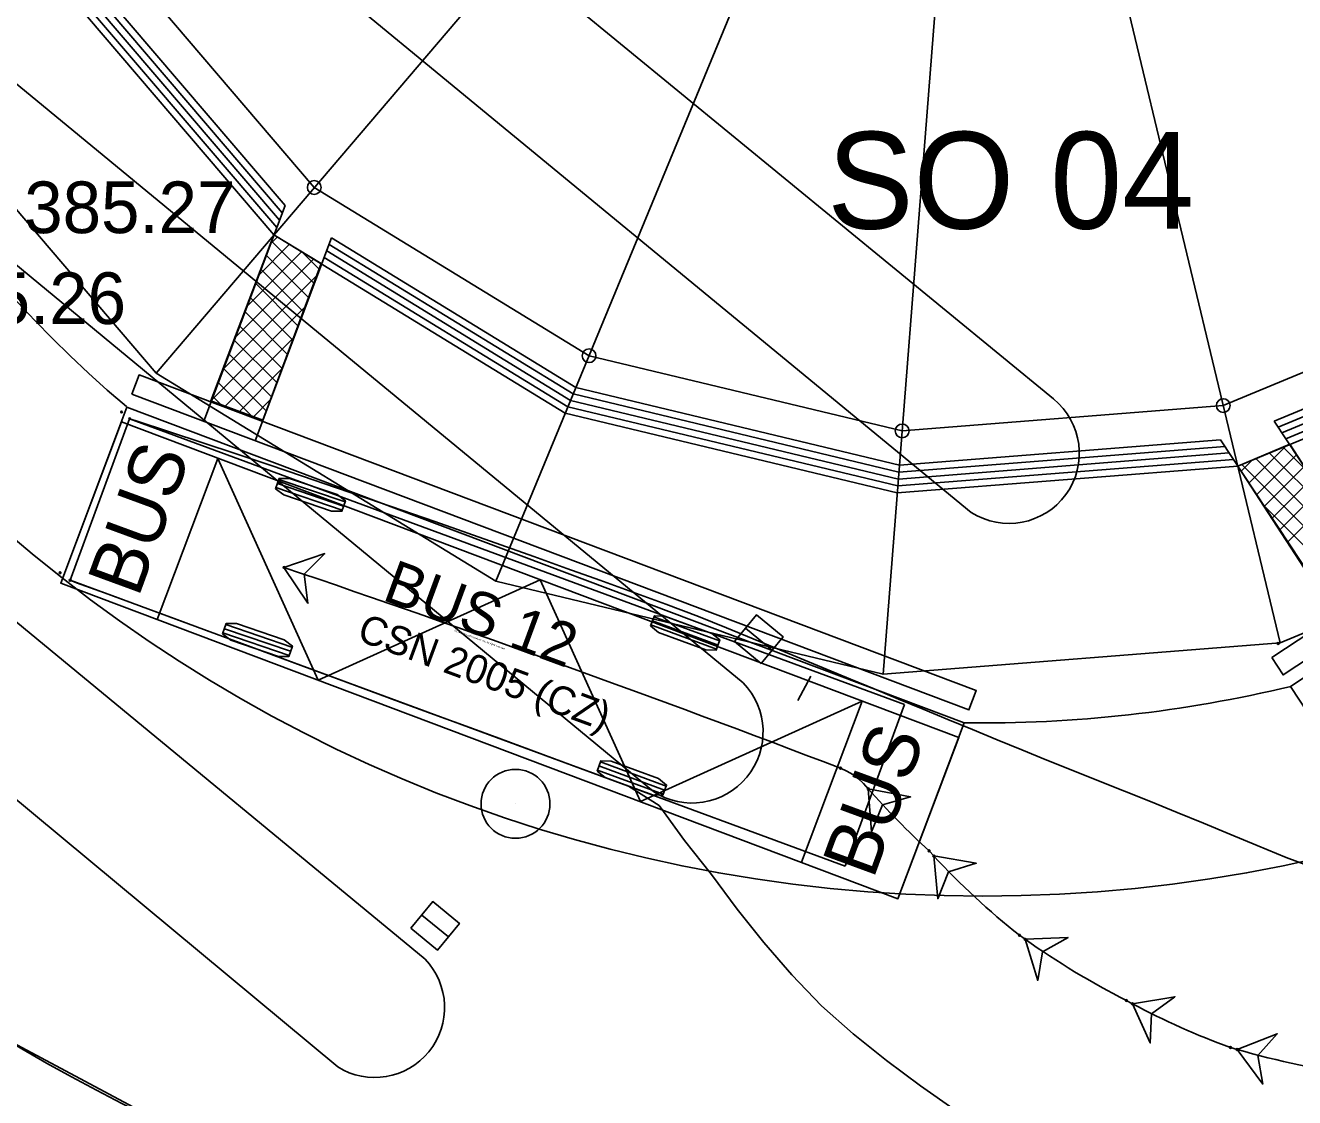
# Model space of a CAD drawing. Extents: x -438233 to -437334, y -1133133 to -1132623.
# Drawn here: x -437507.55 to -437489.11, y -1132717.19 to -1132701.62 of the extents above; entities that cross this region are included whole.
import ezdxf

# ---------------------------------------------------------------- set-up
doc = ezdxf.new("R2010")
doc.units = 0
for name, color, linetype in [('OSY', 7, 'Continuous'), ('SILNA 1', 7, 'Continuous'), ('SILNA 2', 7, 'Continuous'), ('Vrstva 1', 7, 'Continuous'), ('Vrstva 10', 7, 'Continuous'), ('Vrstva 15', 7, 'Continuous'), ('Vrstva 27', 7, 'Continuous'), ('Vrstva 3', 7, 'Continuous'), ('Vrstva 50', 7, 'Continuous'), ('Vrstva 7', 7, 'Continuous')]:
    doc.layers.add(name, color=color, linetype=linetype)

msp = doc.modelspace()

# ---------------------------------------------------------------- linework, layer by layer
at = {"layer": 'OSY'}
for p, q in [((-437505.653, -1132706.665), (-437498.512, -1132698.299)), ((-437500.718, -1132709.688), (-437496.511, -1132699.525)), ((-437489.319, -1132710.582), (-437491.89, -1132699.887)), ((-437495.089, -1132711.038), (-437494.229, -1132700.072))]:
    msp.add_line(p, q, dxfattribs=at)
for points in [[(-437497.966, -1132674.607), (-437503.313, -1132676.823), (-437507.713, -1132680.584), (-437510.736, -1132685.52), (-437512.086, -1132691.148), (-437511.63, -1132696.918), (-437509.414, -1132702.265), (-437505.653, -1132706.665), (-437500.718, -1132709.688), (-437495.089, -1132711.038), (-437489.319, -1132710.582), (-437483.972, -1132708.366), (-437479.572, -1132704.606), (-437476.549, -1132699.67), (-437475.199, -1132694.041), (-437475.655, -1132688.271), (-437477.871, -1132682.924), (-437481.631, -1132678.524), (-437486.567, -1132675.501), (-437492.196, -1132674.151)], [(-437497.138, -1132678.053), (-437501.46, -1132679.844), (-437505.018, -1132682.884), (-437507.462, -1132686.875), (-437508.553, -1132691.425), (-437508.185, -1132696.09), (-437506.393, -1132700.413), (-437503.353, -1132703.97), (-437499.362, -1132706.414), (-437494.812, -1132707.505), (-437490.147, -1132707.137), (-437485.824, -1132705.345), (-437482.267, -1132702.305), (-437479.823, -1132698.315), (-437478.732, -1132693.764), (-437479.1, -1132689.099), (-437480.892, -1132684.777), (-437483.932, -1132681.219), (-437487.922, -1132678.775), (-437492.473, -1132677.684)]]:
    msp.add_lwpolyline(points, close=True, dxfattribs=at)
at = {"layer": 'SILNA 1'}
for centre in [(-437503.353, -1132703.97), (-437499.362, -1132706.414), (-437490.147, -1132707.137), (-437494.812, -1132707.505)]:
    msp.add_circle(centre, 0.1, dxfattribs=at)
at = {"layer": 'SILNA 2'}
for points in [[(-437478.309, -1132704.067), (-437489.168, -1132711.215), (-437487.667, -1132713.495), (-437476.808, -1132706.348)], [(-437493.91, -1132711.744), (-437506.075, -1132707.16), (-437507.038, -1132709.714), (-437494.873, -1132714.299)]]:
    msp.add_lwpolyline(points, close=True, dxfattribs=at)
at = {"layer": 'Vrstva 1'}
for p, q in [((-437505.067, -1132704.633), (-437505.067, -1132704.633)), ((-437506.656, -1132705.953), (-437506.656, -1132705.953)), ((-437492.614, -1132707.039), (-437492.614, -1132707.039)), ((-437506.156, -1132707.375), (-437507.038, -1132709.714)), ((-437493.991, -1132711.959), (-437506.156, -1132707.375)), ((-437504.753, -1132707.904), (-437505.634, -1132710.243)), ((-437492.357, -1132708.305), (-437492.357, -1132708.305)), ((-437493.81, -1132708.688), (-437493.81, -1132708.688)), ((-437494.873, -1132714.299), (-437507.038, -1132709.714)), ((-437496.894, -1132710.53), (-437496.894, -1132710.53)), ((-437497.122, -1132711.163), (-437497.122, -1132711.163)), ((-437496.33, -1132711.42), (-437496.139, -1132711.067)), ((-437496.277, -1132713.77), (-437495.395, -1132711.43)), ((-437494.873, -1132714.299), (-437493.991, -1132711.959)), ((-437499.152, -1132712.143), (-437499.152, -1132712.143)), ((-437497.082, -1132712.549), (-437497.082, -1132712.549)), ((-437500.43, -1132712.921), (-437500.43, -1132712.921)), ((-437501.597, -1132714.693), (-437501.597, -1132714.693)), ((-437501.743, -1132715.177), (-437501.743, -1132715.177)), ((-437501.637, -1132716.452), (-437501.637, -1132716.452)), ((-437503.013, -1132716.74), (-437503.013, -1132716.74))]:
    msp.add_line(p, q, dxfattribs=at)
msp.add_lwpolyline([(-437504.753, -1132707.904), (-437503.295, -1132711.125), (-437500.074, -1132709.667), (-437498.616, -1132712.888), (-437495.395, -1132711.43)], dxfattribs=at)
for centre, radius in [((-437493.643, -1132692.599), 21.662), ((-437489.35, -1132710.592), 0.0127)]:
    msp.add_circle(centre, radius, dxfattribs=at)
for centre, radius, start, end in [((-437493.642, -1132692.595), 19.15, 161.159, 229.4804), ((-437493.643, -1132692.599), 27.66, 199.5045, 254.3601), ((-437493.642, -1132692.595), 19.15, 269.1887, 283.5125)]:
    msp.add_arc(centre, radius, start, end, dxfattribs=at)
at = {"layer": 'Vrstva 10'}
for points in [[(-437508.993, -1132693.615), (-437492.614, -1132707.039)], [(-437510.402, -1132695.035), (-437493.81, -1132708.688)], [(-437513.492, -1132697.677), (-437497.122, -1132711.163)], [(-437514.898, -1132699.137), (-437498.426, -1132712.742)], [(-437518.092, -1132701.7), (-437501.743, -1132715.177)], [(-437519.465, -1132703.071), (-437503.013, -1132716.74)]]:
    msp.add_lwpolyline(points, dxfattribs=at)
for centre, radius, start, end in [((-437493.259, -1132707.829), 1.02, 237.3387, 50.7554), ((-437497.864, -1132711.878), 1.031, 236.9675, 43.93), ((-437502.475, -1132715.88), 1.015, 237.9738, 43.8358)]:
    msp.add_arc(centre, radius, start, end, dxfattribs=at)
at = {"layer": 'Vrstva 15'}
for p, q in [((-437504.96, -1132707.366), (-437503.778, -1132704.23)), ((-437504.212, -1132707.648), (-437503.101, -1132704.702)), ((-437503.99, -1132704.79), (-437503.888, -1132704.688)), ((-437503.974, -1132704.748), (-437503.36, -1132705.361)), ((-437504.338, -1132705.703), (-437503.535, -1132704.901)), ((-437504.164, -1132705.247), (-437503.712, -1132704.795)), ((-437504.052, -1132704.953), (-437503.437, -1132705.567)), ((-437503.541, -1132704.898), (-437503.283, -1132705.155)), ((-437504.511, -1132706.16), (-437503.359, -1132705.008)), ((-437504.13, -1132705.157), (-437503.514, -1132705.773)), ((-437504.685, -1132706.617), (-437503.319, -1132705.251)), ((-437504.208, -1132705.362), (-437503.591, -1132705.979)), ((-437504.854, -1132707.068), (-437503.488, -1132705.702)), ((-437504.286, -1132705.567), (-437503.668, -1132706.185)), ((-437504.364, -1132705.772), (-437503.745, -1132706.391)), ((-437504.442, -1132705.977), (-437503.822, -1132706.597)), ((-437504.648, -1132707.145), (-437503.656, -1132706.153)), ((-437504.52, -1132706.182), (-437503.899, -1132706.803)), ((-437504.597, -1132706.387), (-437503.975, -1132707.009)), ((-437504.675, -1132706.592), (-437504.052, -1132707.215)), ((-437504.442, -1132707.222), (-437503.825, -1132706.605)), ((-437504.753, -1132706.796), (-437504.26, -1132707.29)), ((-437504.831, -1132707.001), (-437504.711, -1132707.122)), ((-437504.236, -1132707.299), (-437503.993, -1132707.056)), ((-437487.676, -1132709.994), (-437489.407, -1132707.363)), ((-437488.344, -1132710.433), (-437490.187, -1132707.634)), ((-437489.774, -1132708.263), (-437489.229, -1132707.717)), ((-437489.279, -1132707.739), (-437488.927, -1132708.091)), ((-437489.886, -1132708.092), (-437489.72, -1132707.926)), ((-437489.676, -1132707.907), (-437487.875, -1132709.709)), ((-437489.663, -1132708.434), (-437489.082, -1132707.853)), ((-437489.478, -1132707.823), (-437488.401, -1132708.9)), ((-437489.875, -1132707.991), (-437488.022, -1132709.844)), ((-437489.551, -1132708.605), (-437488.97, -1132708.024)), ((-437489.44, -1132708.777), (-437488.859, -1132708.196)), ((-437489.328, -1132708.948), (-437488.747, -1132708.367)), ((-437489.565, -1132708.585), (-437488.193, -1132709.956)), ((-437489.216, -1132709.119), (-437488.636, -1132708.539))]:
    msp.add_line(p, q, dxfattribs=at)
for points in [[(-437502.577, -1132679.625), (-437505.705, -1132682.298), (-437508.297, -1132686.529), (-437509.454, -1132691.355), (-437509.063, -1132696.301), (-437507.163, -1132700.885), (-437503.939, -1132704.658), (-437499.708, -1132707.249), (-437494.883, -1132708.406), (-437489.936, -1132708.016), (-437485.352, -1132706.115), (-437481.58, -1132702.892), (-437478.988, -1132698.66), (-437477.894, -1132694.099)], [(-437508.329, -1132697.028), (-437506.818, -1132700.673), (-437503.778, -1132704.23)], [(-437508.604, -1132697.149), (-437507.077, -1132700.832), (-437503.899, -1132704.551)], [(-437508.511, -1132697.11), (-437506.99, -1132700.779), (-437503.859, -1132704.444)], [(-437508.419, -1132697.072), (-437506.904, -1132700.726), (-437503.819, -1132704.337)], [(-437489.407, -1132707.363), (-437485.564, -1132705.77), (-437481.888, -1132702.629), (-437479.444, -1132698.639)], [(-437489.351, -1132707.449), (-437485.511, -1132705.857), (-437481.811, -1132702.695), (-437479.33, -1132698.644)], [(-437489.295, -1132707.534), (-437485.458, -1132705.943), (-437481.734, -1132702.76), (-437479.216, -1132698.65)], [(-437489.239, -1132707.619), (-437485.405, -1132706.029), (-437481.657, -1132702.826), (-437479.102, -1132698.655)], [(-437503.101, -1132704.702), (-437499.553, -1132706.875), (-437494.851, -1132708.002), (-437490.187, -1132707.634)], [(-437503.173, -1132704.892), (-437499.63, -1132707.062), (-437494.867, -1132708.204), (-437490.061, -1132707.825)], [(-437503.137, -1132704.797), (-437499.592, -1132706.968), (-437494.859, -1132708.103), (-437490.124, -1132707.73)], [(-437503.209, -1132704.988), (-437499.669, -1132707.156), (-437494.875, -1132708.305), (-437489.999, -1132707.92)]]:
    msp.add_lwpolyline(points, dxfattribs=at)
for points in [[(-437489.443, -1132710.797), (-437489.278, -1132711.048), (-437478.419, -1132703.9), (-437478.584, -1132703.65)], [(-437503.939, -1132704.658), (-437503.252, -1132705.072), (-437504.102, -1132707.349), (-437504.857, -1132707.067)], [(-437506.005, -1132706.973), (-437505.899, -1132706.692), (-437493.737, -1132711.275), (-437493.843, -1132711.556)], [(-437489.935, -1132708.017), (-437489.182, -1132707.698), (-437487.857, -1132709.737), (-437488.529, -1132710.174)]]:
    msp.add_lwpolyline(points, close=True, dxfattribs=at)
at = {"layer": 'Vrstva 27'}
for p, q in [((-437497.088, -1132710.372), (-437496.7, -1132710.688)), ((-437501.791, -1132714.535), (-437501.403, -1132714.851))]:
    msp.add_line(p, q, dxfattribs=at)
for points in [[(-437497.246, -1132710.565), (-437496.859, -1132710.882), (-437496.542, -1132710.495), (-437496.929, -1132710.178)], [(-437501.949, -1132714.728), (-437501.562, -1132715.045), (-437501.245, -1132714.658), (-437501.632, -1132714.341)]]:
    msp.add_lwpolyline(points, close=True, dxfattribs=at)
msp.add_circle((-437500.43, -1132712.921), 0.5, dxfattribs=at)
at = {"layer": 'Vrstva 50'}
msp.add_lwpolyline([(-437529.859, -1132708.904), (-437520.722, -1132699.97), (-437519.715, -1132701.834), (-437519.097, -1132703.383), (-437517.471, -1132706.667), (-437515.153, -1132709.99), (-437513.447, -1132711.919), (-437511.802, -1132713.477), (-437510.244, -1132714.722), (-437507.961, -1132716.271), (-437505.064, -1132717.815)], dxfattribs=at)
at = {"layer": 'Vrstva 7'}
for p, q in [((-437506.036, -1132707.328), (-437506.9, -1132709.674)), ((-437494.776, -1132711.478), (-437506.036, -1132707.328)), ((-437503.889, -1132708.269), (-437502.927, -1132708.596)), ((-437503.869, -1132708.209), (-437502.907, -1132708.535)), ((-437503.91, -1132708.329), (-437502.948, -1132708.656)), ((-437506.9, -1132709.674), (-437495.641, -1132713.824)), ((-437506.9, -1132709.674), (-437506.9, -1132709.674)), ((-437504.64, -1132710.318), (-437503.678, -1132710.645)), ((-437498.462, -1132710.323), (-437497.509, -1132710.674)), ((-437498.44, -1132710.263), (-437497.487, -1132710.615)), ((-437498.418, -1132710.204), (-437497.465, -1132710.555)), ((-437504.68, -1132710.439), (-437503.718, -1132710.765)), ((-437504.66, -1132710.378), (-437503.698, -1132710.705)), ((-437495.641, -1132713.824), (-437494.776, -1132711.478)), ((-437499.195, -1132712.311), (-437498.241, -1132712.662)), ((-437499.239, -1132712.43), (-437498.285, -1132712.782)), ((-437499.217, -1132712.371), (-437498.263, -1132712.722))]:
    msp.add_line(p, q, dxfattribs=at)
for points in [[(-437488.802, -1132713.86), (-437489.231, -1132713.698), (-437489.654, -1132713.524), (-437490.052, -1132713.36), (-437490.435, -1132713.201), (-437490.819, -1132713.045), (-437491.203, -1132712.889), (-437491.583, -1132712.736), (-437491.958, -1132712.585), (-437492.334, -1132712.435), (-437492.71, -1132712.286), (-437493.074, -1132712.137), (-437493.433, -1132711.989), (-437493.792, -1132711.841), (-437494.148, -1132711.694), (-437494.506, -1132711.546), (-437494.864, -1132711.399), (-437495.221, -1132711.251), (-437495.564, -1132711.11), (-437495.903, -1132710.97), (-437496.242, -1132710.83), (-437496.592, -1132710.686), (-437496.978, -1132710.526), (-437497.364, -1132710.367), (-437497.773, -1132710.199), (-437498.248, -1132710.02), (-437498.726, -1132709.846), (-437499.204, -1132709.673), (-437499.683, -1132709.501), (-437500.162, -1132709.33), (-437500.641, -1132709.16), (-437501.121, -1132708.991), (-437501.601, -1132708.823), (-437502.082, -1132708.656), (-437502.563, -1132708.491), (-437503.044, -1132708.326), (-437503.526, -1132708.162), (-437504.008, -1132708), (-437504.49, -1132707.838), (-437504.973, -1132707.678), (-437505.456, -1132707.518), (-437505.939, -1132707.36), (-437506.036, -1132707.328)], [(-437494.03, -1132717.38), (-437494.546, -1132717.018), (-437495.042, -1132716.65), (-437495.522, -1132716.261), (-437495.985, -1132715.852), (-437496.417, -1132715.406), (-437496.824, -1132714.936), (-437497.209, -1132714.449), (-437497.582, -1132713.948), (-437497.973, -1132713.453), (-437498.343, -1132712.943), (-437498.786, -1132712.665), (-437499.259, -1132712.49), (-437499.731, -1132712.316), (-437500.203, -1132712.143), (-437500.674, -1132711.969), (-437501.146, -1132711.795), (-437501.618, -1132711.621), (-437502.089, -1132711.447), (-437502.561, -1132711.273), (-437503.032, -1132711.1), (-437503.504, -1132710.926), (-437503.976, -1132710.752), (-437504.447, -1132710.578), (-437504.919, -1132710.404), (-437505.391, -1132710.231), (-437505.862, -1132710.057), (-437506.334, -1132709.883), (-437506.806, -1132709.709), (-437506.9, -1132709.674)], [(-437495.305, -1132712.703), (-437495.372, -1132712.627), (-437495.447, -1132712.558), (-437495.528, -1132712.497), (-437495.616, -1132712.445), (-437495.708, -1132712.403)], [(-437494.352, -1132713.678), (-437494.421, -1132713.603)], [(-437493.026, -1132714.888), (-437493.109, -1132714.829)], [(-437491.466, -1132715.824), (-437491.556, -1132715.776)], [(-437489.945, -1132716.488), (-437490.042, -1132716.459)]]:
    msp.add_lwpolyline(points, dxfattribs=at)
for points in [[(-437503.915, -1132708.344), (-437503.864, -1132708.194), (-437503.714, -1132708.194), (-437503.021, -1132708.43), (-437502.902, -1132708.52), (-437502.953, -1132708.671), (-437503.103, -1132708.67), (-437503.796, -1132708.435)], [(-437503.794, -1132709.487), (-437503.447, -1132710.007), (-437503.498, -1132709.587), (-437503.202, -1132709.286)], [(-437504.686, -1132710.453), (-437504.635, -1132710.303), (-437504.485, -1132710.304), (-437503.792, -1132710.539), (-437503.672, -1132710.63), (-437503.723, -1132710.78), (-437503.873, -1132710.78), (-437504.566, -1132710.544)], [(-437498.467, -1132710.338), (-437498.412, -1132710.189), (-437498.263, -1132710.193), (-437497.576, -1132710.446), (-437497.459, -1132710.54), (-437497.514, -1132710.689), (-437497.664, -1132710.685), (-437498.35, -1132710.432)], [(-437499.244, -1132712.445), (-437499.189, -1132712.296), (-437499.039, -1132712.301), (-437498.353, -1132712.554), (-437498.236, -1132712.648), (-437498.291, -1132712.796), (-437498.441, -1132712.792), (-437499.127, -1132712.539)], [(-437495.305, -1132712.703), (-437495.26, -1132713.327), (-437495.098, -1132712.937), (-437494.691, -1132712.821)], [(-437494.352, -1132713.678), (-437494.295, -1132714.3), (-437494.14, -1132713.907), (-437493.736, -1132713.784)], [(-437493.026, -1132714.888), (-437492.842, -1132715.485), (-437492.771, -1132715.069), (-437492.402, -1132714.864)], [(-437491.466, -1132715.824), (-437491.207, -1132716.393), (-437491.19, -1132715.971), (-437490.85, -1132715.721)], [(-437489.945, -1132716.488), (-437489.574, -1132716.991), (-437489.645, -1132716.574), (-437489.363, -1132716.26)]]:
    msp.add_lwpolyline(points, close=True, dxfattribs=at)
for centre in [(-437506.153, -1132707.23), (-437506.036, -1132707.328), (-437507.046, -1132709.565), (-437503.794, -1132709.487), (-437506.9, -1132709.674), (-437495.708, -1132712.403), (-437495.708, -1132712.403), (-437495.305, -1132712.703), (-437495.305, -1132712.703), (-437494.421, -1132713.603), (-437494.421, -1132713.603), (-437494.352, -1132713.678), (-437494.352, -1132713.678), (-437493.109, -1132714.829), (-437493.109, -1132714.829), (-437493.026, -1132714.888), (-437493.026, -1132714.888), (-437491.556, -1132715.776), (-437491.556, -1132715.776), (-437491.466, -1132715.824), (-437491.466, -1132715.824), (-437490.042, -1132716.459), (-437490.042, -1132716.459), (-437489.945, -1132716.488), (-437489.945, -1132716.488)]:
    msp.add_circle(centre, 0.0127, dxfattribs=at)
for centre, radius, start, end in [((-437577.536, -1132926.648), 229.34, 69.09632, 71.24384), ((-437485.802, -1132704.252), 12.718, 221.6486, 227.3346), ((-437486.357, -1132706.286), 10.889, 222.7572, 231.6809), ((-437486.243, -1132705.322), 11.726, 234.6601, 243.0629), ((-437486.204, -1132705.941), 11.197, 241.9704, 249.9537), ((-437486.481, -1132704.479), 12.498, 253.9083, 262.395)]:
    msp.add_arc(centre, radius, start, end, dxfattribs=at)

# ---------------------------------------------------------------- texts
at = {"layer": 'Vrstva 1'}
msp.add_text('SO 04 ', height=1.4063, dxfattribs=at).set_placement((-437495.901, -1132704.569))
for p in [(-437505.911, -1132709.939), (-437495.234, -1132714.03)]:
    msp.add_text('BUS', height=0.8, rotation=69.8585, dxfattribs=at).set_placement(p)
at = {"layer": 'Vrstva 3'}
for s, p in [('385.27 ', (-437507.567, -1132704.633)), ('385.26 ', (-437509.156, -1132705.953))]:
    msp.add_text(s, height=0.75, dxfattribs=at).set_placement(p)
at = {"layer": 'Vrstva 7'}
for s, height, p in [('BUS 12', 0.625, (-437502.385, -1132709.953)), ('CSN 2005 (CZ)', 0.41667, (-437502.751, -1132710.539)), ('(c) 2016 Transoft Solutions, Inc. All rights reserved.', 0.025, (-437501.32, -1132710.412))]:
    msp.add_text(s, height=height, rotation=339.7687, dxfattribs=at).set_placement(p)

doc.saveas('drawing.dxf')
